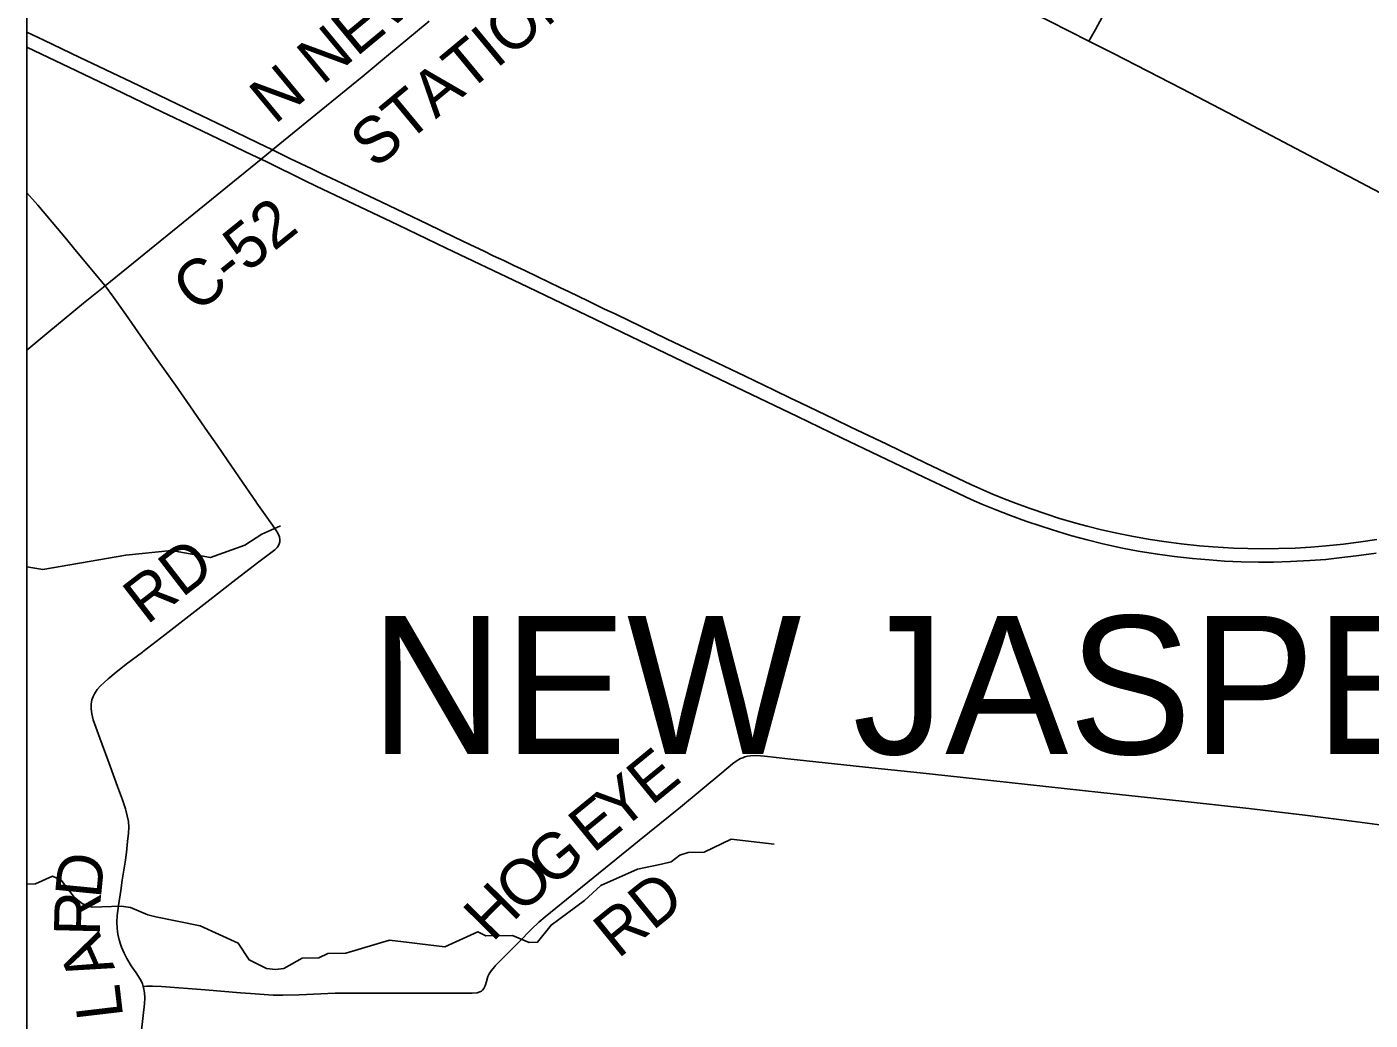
# Model space of a CAD drawing. Extents: x -49 to -8.2, y 9.4 to 23.5.
# Drawn here: x -46.29 to -45.461, y 18.843 to 19.456 of the extents above; entities that cross this region are included whole.
import ezdxf

# ---------------------------------------------------------------- set-up
doc = ezdxf.new("R2010")
doc.units = 0
for name, color, linetype in [('GM_X_Adjacent_County', 7, 'Continuous'), ('GM_X_County_Road', 7, 'Continuous'), ('GM_X_County_Road_Text', 7, 'Continuous'), ('GM_X_Minor_River', 7, 'Continuous'), ('GM_X_Township', 7, 'Continuous'), ('GM_X_Township_Road', 7, 'Continuous'), ('GM_X_Township_Road_Text', 7, 'Continuous'), ('GM_X_Township_Text', 7, 'Continuous'), ('GM_X_US_Route', 7, 'Continuous')]:
    doc.layers.add(name, color=color, linetype=linetype)

msp = doc.modelspace()

# ---------------------------------------------------------------- linework, layer by layer
at = {"layer": 'GM_X_Adjacent_County'}
msp.add_lwpolyline([(-42.09891, 21.00392), (-46.28954, 21.00392), (-46.28954, 15.42735)], dxfattribs=at)
at = {"layer": 'GM_X_County_Road'}
for points in [[(-45.89839, 19.57741), (-45.89238, 19.57442), (-45.86925, 19.56303), (-45.85392, 19.55547), (-45.82412, 19.54075), (-45.79735, 19.52762), (-45.76335, 19.51085), (-45.74575, 19.50229), (-45.73434, 19.49666), (-45.69575, 19.4773), (-45.65906, 19.4591), (-45.6348, 19.44679)], [(-45.6348, 19.44679), (-45.6308, 19.45395), (-45.62658, 19.46155)], [(-46.24123, 19.29591), (-46.14509, 19.37404), (-46.13807, 19.37975), (-46.13122, 19.38531), (-46.10814, 19.4042), (-46.08292, 19.42488), (-46.06544, 19.43933), (-46.04989, 19.45221), (-46.04149, 19.45911)], [(-45.6348, 19.44679), (-45.61969, 19.43912), (-45.57765, 19.41761), (-45.54903, 19.40262), (-45.48415, 19.36846), (-45.4704, 19.36123), (-45.45991, 19.35581), (-45.44171, 19.34637), (-45.41936, 19.3348), (-45.40304, 19.32645), (-45.34452, 19.29625), (-45.32916, 19.28808), (-45.31065, 19.27835)], [(-46.28954, 19.25635), (-46.27598, 19.26766), (-46.26663, 19.27536), (-46.25465, 19.28525), (-46.24123, 19.29591)]]:
    msp.add_lwpolyline(points, dxfattribs=at)
at = {"layer": 'GM_X_Minor_River'}
for points in [[(-46.28954, 19.12277), (-46.27967, 19.12107), (-46.22853, 19.12997), (-46.20042, 19.13276), (-46.17641, 19.12841), (-46.15506, 19.13605), (-46.14471, 19.14292), (-46.13918, 19.1453), (-46.13326, 19.14787)], [(-46.1199, 18.88136), (-46.10946, 18.88158), (-46.10392, 18.88434), (-46.09292, 18.88455), (-46.06607, 18.89249), (-46.05376, 18.89097), (-46.04733, 18.89012), (-46.03181, 18.88836), (-46.01157, 18.89754), (-46.00668, 18.89519), (-45.99018, 18.89531), (-45.97982, 18.89098), (-45.97469, 18.89128), (-45.96638, 18.90178), (-45.94567, 18.91684), (-45.93567, 18.92618), (-45.91314, 18.93627), (-45.89831, 18.93927), (-45.89222, 18.9407), (-45.88704, 18.94479), (-45.88189, 18.94661), (-45.87203, 18.94665), (-45.85541, 18.95475), (-45.82891, 18.95169)], [(-46.28954, 18.92704), (-46.28909, 18.92704), (-46.28416, 18.92715), (-46.27366, 18.93193), (-46.26838, 18.92957), (-46.26039, 18.91901), (-46.25533, 18.91494), (-46.2493, 18.91276), (-46.23147, 18.91344), (-46.2256, 18.91259), (-46.21486, 18.90806), (-46.20995, 18.90684), (-46.18273, 18.9013), (-46.15919, 18.89069), (-46.15252, 18.88034), (-46.1418, 18.87505), (-46.13631, 18.8744), (-46.13118, 18.87508), (-46.1199, 18.88136)]]:
    msp.add_lwpolyline(points, dxfattribs=at)
at = {"layer": 'GM_X_Township'}
msp.add_line((-46.28954, 19.72602), (-46.28954, 17.49474), dxfattribs=at)
at = {"layer": 'GM_X_Township_Road'}
for points in [[(-46.24123, 19.29591), (-46.25371, 19.31101), (-46.26069, 19.31941), (-46.26512, 19.3248), (-46.28283, 19.34562), (-46.28954, 19.35332)], [(-46.14847, 19.16298), (-46.15397, 19.17101), (-46.16614, 19.18867), (-46.17231, 19.19762), (-46.17953, 19.20811), (-46.18911, 19.22187), (-46.198, 19.23461), (-46.21013, 19.25191), (-46.22119, 19.26768), (-46.22857, 19.27831), (-46.2362, 19.28895), (-46.24123, 19.29591)], [(-46.23838, 19.05439), (-46.23575, 19.05662), (-46.22828, 19.06266), (-46.21825, 19.07007), (-46.21779, 19.07048), (-46.2044, 19.08066), (-46.17676, 19.10231), (-46.1626, 19.11346), (-46.14729, 19.12516), (-46.13661, 19.13322), (-46.13591, 19.13391), (-46.13529, 19.13454), (-46.13457, 19.13553), (-46.1339, 19.13693), (-46.13359, 19.13812), (-46.1335, 19.13934), (-46.13385, 19.14116), (-46.13483, 19.14343), (-46.13586, 19.1451), (-46.13665, 19.14635), (-46.1415, 19.15321), (-46.14783, 19.16204), (-46.14847, 19.16298)], [(-46.21974, 18.86844), (-46.22217, 18.8723), (-46.22514, 18.87666), (-46.22794, 18.88113), (-46.22964, 18.88444), (-46.23121, 18.88816), (-46.23185, 18.89006), (-46.23259, 18.89261), (-46.23339, 18.89625), (-46.23386, 18.89994), (-46.23399, 18.90367), (-46.2338, 18.9077), (-46.23306, 18.91387), (-46.23164, 18.92308), (-46.23068, 18.92954), (-46.22901, 18.94061), (-46.22818, 18.94646), (-46.2274, 18.95324), (-46.22683, 18.95848), (-46.22671, 18.9622), (-46.22697, 18.96559), (-46.22762, 18.96923), (-46.2287, 18.97343), (-46.23058, 18.97905), (-46.23366, 18.98723), (-46.23818, 18.99981), (-46.24445, 19.01704), (-46.24859, 19.02843), (-46.24957, 19.03203), (-46.24993, 19.03511), (-46.24988, 19.03791), (-46.2494, 19.04066), (-46.24872, 19.04272), (-46.24794, 19.0444), (-46.24627, 19.04699), (-46.24421, 19.04934), (-46.24189, 19.05141), (-46.2394, 19.05352), (-46.23838, 19.05439)], [(-46.00073, 18.87661), (-45.99677, 18.88075), (-45.98618, 18.89124), (-45.97836, 18.89925), (-45.97383, 18.90353), (-45.97005, 18.90678), (-45.94377, 18.92815), (-45.91195, 18.95401), (-45.88663, 18.97458), (-45.861, 18.99574), (-45.85457, 19.00117), (-45.85226, 19.00282), (-45.84953, 19.00441), (-45.84819, 19.005), (-45.84688, 19.00548), (-45.84523, 19.00592), (-45.84346, 19.00623), (-45.83967, 19.00635), (-45.83468, 19.00599), (-45.82046, 19.00432), (-45.76856, 18.99875), (-45.73891, 18.9956), (-45.69534, 18.99093), (-45.62739, 18.98357), (-45.57178, 18.97757), (-45.53626, 18.97364), (-45.50171, 18.96952), (-45.46933, 18.96543), (-45.44469, 18.96213)], [(-46.21774, 18.86389), (-46.2155, 18.86415), (-46.21204, 18.86415), (-46.20645, 18.86398), (-46.17963, 18.86179), (-46.1578, 18.86001), (-46.15162, 18.85949), (-46.13768, 18.85866), (-46.1318, 18.85852), (-46.12157, 18.85869), (-46.09954, 18.85972), (-46.0845, 18.85974), (-46.06629, 18.85976), (-46.04144, 18.85987), (-46.02714, 18.85981), (-46.01504, 18.85981), (-46.01201, 18.86007), (-46.01029, 18.86052), (-46.0093, 18.86108), (-46.00866, 18.86161), (-46.0078, 18.86274), (-46.00704, 18.86434), (-46.00624, 18.86697), (-46.00537, 18.86999), (-46.00457, 18.87176), (-46.00332, 18.8736), (-46.00108, 18.87625), (-46.00073, 18.87661)], [(-46.21774, 18.86389), (-46.21822, 18.86555), (-46.21937, 18.86784), (-46.21974, 18.86844)], [(-46.24946, 18.56965), (-46.24896, 18.57089), (-46.24846, 18.57211), (-46.24811, 18.57323), (-46.24795, 18.57422), (-46.24467, 18.60509), (-46.24177, 18.63235), (-46.23722, 18.67373), (-46.23337, 18.70895), (-46.22712, 18.76701), (-46.22102, 18.81885), (-46.21703, 18.85312), (-46.21678, 18.85684), (-46.21696, 18.86006), (-46.21756, 18.86326), (-46.21774, 18.86389)]]:
    msp.add_lwpolyline(points, dxfattribs=at)
at = {"layer": 'GM_X_US_Route'}
for points in [[(-46.28954, 19.45243), (-46.279, 19.4474), (-46.25687, 19.43679), (-46.22519, 19.42166), (-46.19665, 19.40789), (-46.16749, 19.39396), (-46.14708, 19.38409), (-46.13807, 19.37975), (-46.12693, 19.37437), (-46.11434, 19.36829), (-46.1076, 19.3651), (-46.102, 19.36241), (-46.09497, 19.35909), (-46.086, 19.35482), (-46.07114, 19.34776), (-46.05686, 19.34088), (-46.0423, 19.33389), (-46.0258, 19.32591), (-46.01652, 19.32154), (-46.00755, 19.31727), (-46.00196, 19.31455), (-45.99549, 19.31152), (-45.98935, 19.30853), (-45.98261, 19.30534), (-45.97449, 19.30143), (-45.96774, 19.29827), (-45.96104, 19.29501), (-45.95515, 19.29221), (-45.94369, 19.28664), (-45.93335, 19.28162), (-45.92688, 19.27859), (-45.91851, 19.27448), (-45.90366, 19.26737), (-45.89469, 19.26308), (-45.86835, 19.25048), (-45.84673, 19.24022), (-45.82882, 19.23161), (-45.81873, 19.22677), (-45.81258, 19.2238), (-45.79161, 19.21364), (-45.78152, 19.20879), (-45.75934, 19.1983), (-45.73528, 19.1867), (-45.71933, 19.17899), (-45.70751, 19.17343), (-45.69472, 19.16776), (-45.6881, 19.16505), (-45.67998, 19.16189), (-45.67092, 19.15859), (-45.66063, 19.15506), (-45.65352, 19.15279), (-45.64278, 19.14961), (-45.63587, 19.14777), (-45.62711, 19.14559), (-45.61648, 19.14325), (-45.60733, 19.14141), (-45.59693, 19.13955), (-45.58709, 19.13803), (-45.57784, 19.13682), (-45.5667, 19.13565), (-45.55833, 19.13494), (-45.5456, 19.13421), (-45.5369, 19.13391), (-45.52788, 19.13381), (-45.51793, 19.13394), (-45.50767, 19.13429), (-45.49804, 19.13483), (-45.48843, 19.13557), (-45.47791, 19.13666), (-45.46711, 19.13803), (-45.45727, 19.13954)], [(-46.28954, 19.44319), (-46.25894, 19.42855), (-46.24943, 19.42396), (-46.23571, 19.41737), (-46.20629, 19.40328), (-46.18637, 19.3938), (-46.15079, 19.37675), (-46.14509, 19.37404), (-46.14126, 19.37222), (-46.11846, 19.3609), (-46.11123, 19.35732), (-46.06093, 19.33363), (-46.03094, 19.31927), (-45.9853, 19.29734), (-45.9497, 19.28032), (-45.89033, 19.25179), (-45.85699, 19.23582), (-45.81441, 19.21541), (-45.78726, 19.20232), (-45.76403, 19.19114), (-45.73653, 19.17806), (-45.71915, 19.16976), (-45.70732, 19.16427), (-45.70079, 19.16139), (-45.69248, 19.15795), (-45.68322, 19.15436), (-45.67359, 19.15085), (-45.6636, 19.14746), (-45.65325, 19.14417), (-45.64521, 19.14179), (-45.63593, 19.13928), (-45.62628, 19.13692), (-45.61415, 19.13428), (-45.6044, 19.13242), (-45.59245, 19.13046), (-45.582, 19.12905), (-45.57089, 19.12782), (-45.56069, 19.1269), (-45.55109, 19.12624), (-45.54086, 19.12577), (-45.53031, 19.12556), (-45.521, 19.1256), (-45.51045, 19.12591), (-45.49868, 19.12652), (-45.48878, 19.1273), (-45.48044, 19.12815), (-45.46843, 19.12963), (-45.45768, 19.13121)]]:
    msp.add_lwpolyline(points, dxfattribs=at)

# ---------------------------------------------------------------- texts
at = {"layer": 'GM_X_County_Road_Text'}
for s, height, rotation, p in [('N NEW JASPER', 0.0284091, 39.6314, (-46.13675, 19.39503)), ('STATION RD', 0.028409, 39.6292, (-46.07487, 19.36752)), ('C-52', 0.028409, 38.92719, (-46.18486, 19.27844))]:
    msp.add_text(s, height=height, rotation=rotation, dxfattribs=at).set_placement(p)
at = {"layer": 'GM_X_Township_Road_Text'}
for s, height, rotation, p in [('RD', 0.028409, 37.65757, (-46.21562, 19.08651)), ('E', 0.02841, 39.29031, (-45.90454, 18.97487)), ('Y', 0.02841, 39.29057, (-45.92389, 18.95904)), ('E', 0.02841, 39.28428, (-45.94034, 18.94558)), ('G', 0.02841, 39.3135, (-45.96645, 18.9242)), ('D', 0.02841, 84.30064, (-46.24398, 18.91763)), ('O', 0.02841, 40.58075, (-45.98531, 18.90805)), ('RD', 0.028409, 39.04656, (-45.92511, 18.88058)), ('H', 0.02841, 45.37865, (-46.00241, 18.89068)), ('R', 0.02841, 88.59872, (-46.24451, 18.89486)), ('A', 0.02841, 113.91364, (-46.23502, 18.87523)), ('L', 0.02841, 96.74599, (-46.23008, 18.8452))]:
    msp.add_text(s, height=height, rotation=rotation, dxfattribs=at).set_placement(p)
at = {"layer": 'GM_X_Township_Text'}
msp.add_text('NEW JASPER', height=0.085227, rotation=0.00001, dxfattribs=at).set_placement((-46.07797, 19.00721))

doc.saveas('drawing.dxf')
